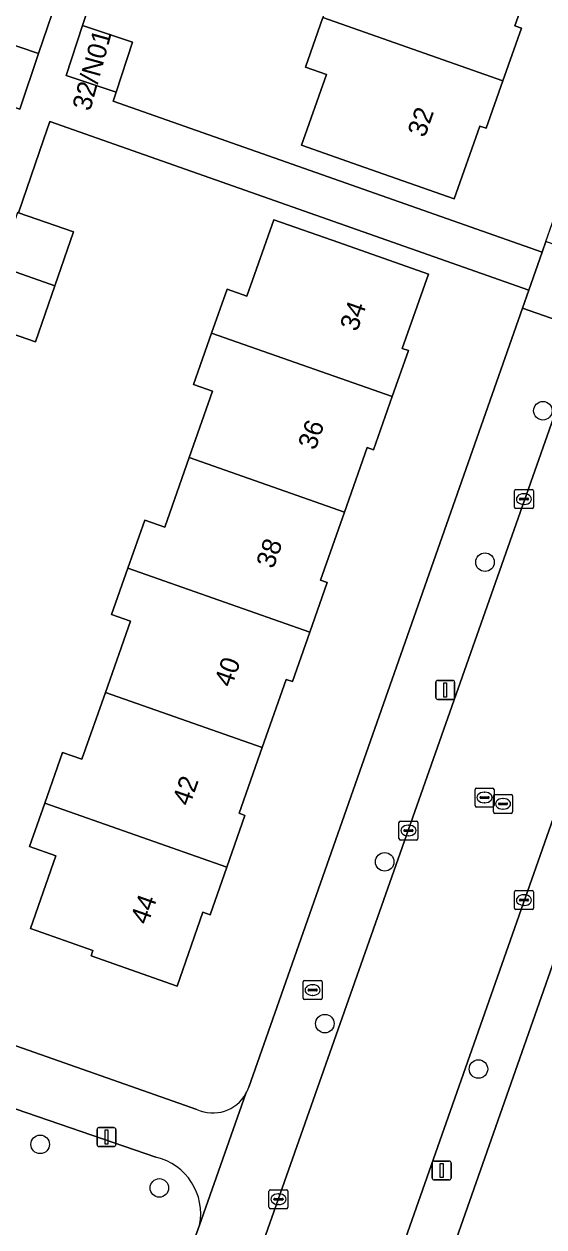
# Model space of a CAD drawing. Extents: x 163266 to 164362, y 381528 to 382286.
# Drawn here: x 163853.9 to 163881.4, y 381834.8 to 381898.2 of the extents above; entities that cross this region are included whole.
import ezdxf

# ---------------------------------------------------------------- set-up
doc = ezdxf.new("R2010")
doc.units = 0
for name, color, linetype in [('IMGEO_Boom', 7, 'Continuous'), ('IMGEO_Brandkraan', 7, 'Continuous'), ('IMGEO_Erf', 7, 'Continuous'), ('IMGEO_Groenvoorziening', 7, 'Continuous'), ('IMGEO_Kolk', 7, 'Continuous'), ('IMGEO_Lichtmast', 7, 'Continuous'), ('IMGEO_Pand', 7, 'Continuous'), ('IMGEO_Pand_nummerreeks', 7, 'Continuous'), ('IMGEO_Rijbaan_lokaal_open', 7, 'Continuous'), ('IMGEO_Rioolput', 7, 'Continuous'), ('IMGEO_Voetpad_open', 7, 'Continuous')]:
    doc.layers.add(name, color=color, linetype=linetype)

msp = doc.modelspace()

# ---------------------------------------------------------------- linework, layer by layer
at = {"layer": 'IMGEO_Boom'}
for centre in [(163881.32, 381877.828), (163878.267, 381869.841), (163872.974, 381854.042), (163869.817, 381845.509), (163877.921, 381843.116), (163854.797, 381839.143), (163861.086, 381836.846)]:
    msp.add_circle(centre, 0.489, dxfattribs=at)
at = {"layer": 'IMGEO_Brandkraan'}
for p, q in [((163868.745, 381847.781), (163869.597, 381847.781)), ((163868.67, 381846.855), (163868.67, 381847.707)), ((163868.929, 381847.275), (163868.929, 381847.287)), ((163869.367, 381847.238), (163868.969, 381847.238)), ((163868.972, 381847.324), (163869.37, 381847.324)), ((163869.158, 381847.561), (163869.183, 381847.561)), ((163869.413, 381847.287), (163869.413, 381847.275)), ((163869.671, 381847.707), (163869.671, 381846.855)), ((163869.597, 381846.781), (163868.745, 381846.781)), ((163869.181, 381847.001), (163869.156, 381847.001))]:
    msp.add_line(p, q, dxfattribs=at)
for points in [[(163868.745, 381847.781), (163869.597, 381847.781)], [(163868.67, 381846.855), (163868.67, 381847.707)], [(163869.671, 381847.707), (163869.671, 381846.855)], [(163869.597, 381846.781), (163868.745, 381846.781)]]:
    msp.add_lwpolyline(points, dxfattribs=at)
for centre, radius, start, end in [((163868.747, 381847.705), 0.0765, 91.55205, 178.44795), ((163868.747, 381847.705), 0.0765, 91.55205, 178.44795), ((163869.595, 381847.705), 0.0765, 1.55205, 88.44795), ((163869.595, 381847.705), 0.0765, 1.55205, 88.44795), ((163868.969, 381847.284), 0.0403, 85.87752, 175.75265), ((163868.966, 381847.274), 0.0366, 178.93798, 274.71019), ((163869.37, 381847.281), 0.043, 264.86636, 352.45326), ((163869.374, 381847.286), 0.0386, 1.73085, 96.63898), ((163868.747, 381846.857), 0.0765, 181.55205, 268.44795), ((163868.747, 381846.857), 0.0765, 181.55205, 268.44795), ((163869.595, 381846.857), 0.0765, 271.55205, 358.44795), ((163869.595, 381846.857), 0.0765, 271.55205, 358.44795)]:
    msp.add_arc(centre, radius, start, end, dxfattribs=at)
for centre, major_axis, ratio, start_param, end_param in [((163869.157, 381847.281), (-0.387, 0.002), 0.722429, 4.712389, 7.853982), ((163869.182, 381847.281), (-0.39, 0.002), 0.717154, 1.570796, 4.712389)]:
    msp.add_ellipse(centre, major_axis=major_axis, ratio=ratio, start_param=start_param, end_param=end_param, dxfattribs=at)
at = {"layer": 'IMGEO_Erf'}
for points in [[(163908.954, 381925.491), (163899.378, 381898.29), (163899.228, 381897.864), (163897.14, 381892.354), (163897.026, 381892.028), (163887.801, 381865.701), (163887.677, 381865.348), (163885.673, 381859.545), (163885.625, 381859.408), (163873.422, 381824.679)], [(163857.501, 381899.58), (163857.037, 381898.145), (163859.677, 381897.265), (163858.799, 381894.631), (163858.641, 381894.157), (163881.276, 381886.183), (163881.478, 381886.757), (163890.49, 381912.392)], [(163881.05, 381901.542), (163879.847, 381898.12), (163880.186, 381898.001), (163879.207, 381895.216), (163878.329, 381892.72), (163877.994, 381892.837), (163876.646, 381889.002), (163871.93, 381890.661), (163868.589, 381891.836), (163869.899, 381895.559), (163868.791, 381895.948), (163869.71, 381898.561)], [(163841.444, 381898.364), (163844.553, 381897.27), (163844.416, 381896.881), (163850.754, 381894.737), (163851.745, 381897.664), (163854.71, 381896.661), (163855.885, 381900.131)], [(163880.237, 381883.234), (163880.571, 381884.181), (163855.315, 381893.077), (163854.98, 381892.11), (163853.646, 381888.263), (163856.556, 381887.254), (163855.574, 381884.422), (163854.545, 381881.453), (163851.588, 381882.478), (163849.413, 381875.997), (163852.37, 381874.972), (163851.375, 381872.102), (163850.359, 381869.171), (163847.402, 381870.196), (163845.124, 381863.946), (163848.282, 381862.828), (163847.235, 381859.874), (163846.245, 381857.079), (163843.087, 381858.197), (163839.898, 381849.126), (163863.059, 381840.985)], [(163865.801, 381842.157), (163880.237, 381883.234)]]:
    msp.add_lwpolyline(points, dxfattribs=at)
msp.add_lwpolyline([(163858.241, 381862.976), (163859.559, 381866.724), (163858.558, 381867.076), (163859.422, 381869.534), (163860.311, 381872.062), (163861.372, 381871.689), (163862.665, 381875.367), (163863.896, 381878.866), (163862.892, 381879.219), (163863.844, 381881.924), (163864.655, 381884.23), (163865.704, 381883.861), (163867.125, 381887.9), (163870.561, 381886.692), (163875.277, 381885.033), (163873.9, 381881.117), (163874.224, 381881.003), (163873.369, 381878.574), (163872.383, 381875.771), (163872.052, 381875.887), (163870.856, 381872.486), (163869.591, 381868.89), (163869.939, 381868.767), (163869.022, 381866.159), (163868.104, 381863.55), (163867.779, 381863.664), (163866.514, 381860.066), (163865.295, 381856.599), (163865.603, 381856.49), (163864.64, 381853.752), (163863.76, 381851.25), (163863.386, 381851.382), (163862.018, 381847.493), (163857.481, 381849.088), (163857.581, 381849.371), (163854.279, 381850.533), (163855.624, 381854.355), (163854.233, 381854.845), (163855.037, 381857.13), (163855.98, 381859.812), (163857.002, 381859.452)], close=True, dxfattribs=at)
for centre, radius, start, end in [((163863.965, 381842.775), 1.937, 330.78831, 341.38429), ((163863.903, 381842.804), 2.005, 245.10961, 330.93762)]:
    msp.add_arc(centre, radius, start, end, dxfattribs=at)
at = {"layer": 'IMGEO_Groenvoorziening'}
for points in [[(163860.904, 381838.472), (163838.827, 381846.049), (163835.303, 381836.048), (163857.9, 381828.003)], [(163861.221, 381829.394), (163863.204, 381834.877)]]:
    msp.add_lwpolyline(points, dxfattribs=at)
msp.add_arc((163860.203, 381835.49), 3.063, 348.45632, 76.76407, dxfattribs=at)
at = {"layer": 'IMGEO_Kolk'}
for p, q in [((163879.82, 381872.744), (163879.82, 381873.596)), ((163879.895, 381873.67), (163880.747, 381873.67)), ((163880.079, 381873.164), (163880.079, 381873.176)), ((163880.517, 381873.127), (163880.119, 381873.127)), ((163880.122, 381873.213), (163880.52, 381873.213)), ((163880.308, 381873.45), (163880.333, 381873.45)), ((163880.563, 381873.176), (163880.563, 381873.164)), ((163880.821, 381873.596), (163880.821, 381872.744)), ((163880.747, 381872.67), (163879.895, 381872.67)), ((163880.331, 381872.89), (163880.306, 381872.89)), ((163873.726, 381855.266), (163873.726, 381856.118)), ((163873.801, 381856.192), (163874.653, 381856.192)), ((163874.214, 381855.972), (163874.239, 381855.972)), ((163874.727, 381856.118), (163874.727, 381855.266)), ((163873.985, 381855.686), (163873.985, 381855.698)), ((163874.423, 381855.649), (163874.025, 381855.649)), ((163874.028, 381855.735), (163874.426, 381855.735)), ((163874.237, 381855.412), (163874.212, 381855.412)), ((163874.469, 381855.698), (163874.469, 381855.686)), ((163874.653, 381855.192), (163873.801, 381855.192)), ((163879.821, 381851.599), (163879.821, 381852.451)), ((163879.896, 381852.525), (163880.748, 381852.525)), ((163880.309, 381852.305), (163880.334, 381852.305)), ((163880.822, 381852.451), (163880.822, 381851.599)), ((163880.08, 381852.019), (163880.08, 381852.031)), ((163880.518, 381851.982), (163880.12, 381851.982)), ((163880.123, 381852.068), (163880.521, 381852.068)), ((163880.332, 381851.745), (163880.307, 381851.745)), ((163880.564, 381852.031), (163880.564, 381852.019)), ((163880.748, 381851.525), (163879.896, 381851.525)), ((163866.87, 381835.824), (163866.87, 381836.676)), ((163866.945, 381836.75), (163867.797, 381836.75)), ((163867.358, 381836.53), (163867.383, 381836.53)), ((163867.871, 381836.676), (163867.871, 381835.824)), ((163867.797, 381835.75), (163866.945, 381835.75)), ((163867.129, 381836.244), (163867.129, 381836.256)), ((163867.567, 381836.207), (163867.169, 381836.207)), ((163867.172, 381836.293), (163867.57, 381836.293)), ((163867.381, 381835.97), (163867.356, 381835.97)), ((163867.613, 381836.256), (163867.613, 381836.244))]:
    msp.add_line(p, q, dxfattribs=at)
for points in [[(163879.82, 381872.744), (163879.82, 381873.596)], [(163879.895, 381873.67), (163880.747, 381873.67)], [(163880.821, 381873.596), (163880.821, 381872.744)], [(163880.747, 381872.67), (163879.895, 381872.67)], [(163873.726, 381855.266), (163873.726, 381856.118)], [(163873.801, 381856.192), (163874.653, 381856.192)], [(163874.727, 381856.118), (163874.727, 381855.266)], [(163874.653, 381855.192), (163873.801, 381855.192)], [(163879.821, 381851.599), (163879.821, 381852.451)], [(163879.896, 381852.525), (163880.748, 381852.525)], [(163880.822, 381852.451), (163880.822, 381851.599)], [(163880.748, 381851.525), (163879.896, 381851.525)], [(163866.87, 381835.824), (163866.87, 381836.676)], [(163866.945, 381836.75), (163867.797, 381836.75)], [(163867.871, 381836.676), (163867.871, 381835.824)], [(163867.797, 381835.75), (163866.945, 381835.75)]]:
    msp.add_lwpolyline(points, dxfattribs=at)
for centre, radius, start, end in [((163879.897, 381873.594), 0.0765, 91.55205, 178.44795), ((163879.897, 381873.594), 0.0765, 91.55205, 178.44795), ((163880.119, 381873.173), 0.0403, 85.87752, 175.75265), ((163880.116, 381873.163), 0.0366, 178.93798, 274.71019), ((163880.52, 381873.17), 0.043, 264.86636, 352.45326), ((163880.524, 381873.175), 0.0386, 1.73085, 96.63898), ((163880.745, 381873.594), 0.0765, 1.55205, 88.44795), ((163880.745, 381873.594), 0.0765, 1.55205, 88.44795), ((163879.897, 381872.746), 0.0765, 181.55205, 268.44795), ((163879.897, 381872.746), 0.0765, 181.55205, 268.44795), ((163880.745, 381872.746), 0.0765, 271.55205, 358.44795), ((163880.745, 381872.746), 0.0765, 271.55205, 358.44795), ((163873.803, 381856.116), 0.0765, 91.55205, 178.44795), ((163873.803, 381856.116), 0.0765, 91.55205, 178.44795), ((163874.651, 381856.116), 0.0765, 1.55205, 88.44795), ((163874.651, 381856.116), 0.0765, 1.55205, 88.44795), ((163874.025, 381855.695), 0.0403, 85.87752, 175.75265), ((163874.022, 381855.685), 0.0366, 178.93798, 274.71019), ((163874.426, 381855.692), 0.043, 264.86636, 352.45326), ((163874.43, 381855.697), 0.0386, 1.73085, 96.63898), ((163873.803, 381855.268), 0.0765, 181.55205, 268.44795), ((163873.803, 381855.268), 0.0765, 181.55205, 268.44795), ((163874.651, 381855.268), 0.0765, 271.55205, 358.44795), ((163874.651, 381855.268), 0.0765, 271.55205, 358.44795), ((163879.898, 381852.449), 0.0765, 91.55205, 178.44795), ((163879.898, 381852.449), 0.0765, 91.55205, 178.44795), ((163880.746, 381852.449), 0.0765, 1.55205, 88.44795), ((163880.746, 381852.449), 0.0765, 1.55205, 88.44795), ((163879.898, 381851.601), 0.0765, 181.55205, 268.44795), ((163879.898, 381851.601), 0.0765, 181.55205, 268.44795), ((163880.12, 381852.028), 0.0403, 85.87752, 175.75265), ((163880.117, 381852.018), 0.0366, 178.93798, 274.71019), ((163880.521, 381852.025), 0.043, 264.86636, 352.45326), ((163880.525, 381852.03), 0.0386, 1.73085, 96.63898), ((163880.746, 381851.601), 0.0765, 271.55205, 358.44795), ((163880.746, 381851.601), 0.0765, 271.55205, 358.44795), ((163866.947, 381836.674), 0.0765, 91.55205, 178.44795), ((163866.947, 381836.674), 0.0765, 91.55205, 178.44795), ((163867.795, 381836.674), 0.0765, 1.55205, 88.44795), ((163867.795, 381836.674), 0.0765, 1.55205, 88.44795), ((163866.947, 381835.826), 0.0765, 181.55205, 268.44795), ((163866.947, 381835.826), 0.0765, 181.55205, 268.44795), ((163867.169, 381836.253), 0.0403, 85.87752, 175.75265), ((163867.166, 381836.243), 0.0366, 178.93798, 274.71019), ((163867.57, 381836.25), 0.043, 264.86636, 352.45326), ((163867.574, 381836.255), 0.0386, 1.73085, 96.63898), ((163867.795, 381835.826), 0.0765, 271.55205, 358.44795), ((163867.795, 381835.826), 0.0765, 271.55205, 358.44795)]:
    msp.add_arc(centre, radius, start, end, dxfattribs=at)
for centre, major_axis, ratio, start_param, end_param in [((163880.307, 381873.17), (-0.387, 0.002), 0.722429, 4.712389, 7.853982), ((163880.332, 381873.17), (-0.39, 0.002), 0.717154, 1.570796, 4.712389), ((163874.213, 381855.692), (-0.387, 0.002), 0.722429, 4.712389, 7.853982), ((163874.238, 381855.692), (-0.39, 0.002), 0.717154, 1.570796, 4.712389), ((163880.308, 381852.025), (-0.387, 0.002), 0.722429, 4.712389, 7.853982), ((163880.333, 381852.025), (-0.39, 0.002), 0.717154, 1.570796, 4.712389), ((163867.357, 381836.25), (-0.387, 0.002), 0.722429, 4.712389, 7.853982), ((163867.382, 381836.25), (-0.39, 0.002), 0.717154, 1.570796, 4.712389)]:
    msp.add_ellipse(centre, major_axis=major_axis, ratio=ratio, start_param=start_param, end_param=end_param, dxfattribs=at)
at = {"layer": 'IMGEO_Lichtmast'}
for p, q in [((163875.772, 381863.607), (163876.562, 381863.607)), ((163876.562, 381863.607), (163875.772, 381863.607)), ((163875.672, 381862.707), (163875.672, 381863.507)), ((163875.672, 381863.507), (163875.672, 381862.707)), ((163876.662, 381863.507), (163876.662, 381862.707)), ((163876.662, 381862.707), (163876.662, 381863.507)), ((163876.562, 381862.607), (163875.772, 381862.607)), ((163875.772, 381862.607), (163876.562, 381862.607)), ((163857.798, 381839.128), (163857.798, 381839.928)), ((163857.798, 381839.928), (163857.798, 381839.128)), ((163857.898, 381840.028), (163858.688, 381840.028)), ((163858.688, 381840.028), (163857.898, 381840.028)), ((163858.788, 381839.928), (163858.788, 381839.128)), ((163858.788, 381839.128), (163858.788, 381839.928)), ((163858.688, 381839.028), (163857.898, 381839.028)), ((163857.898, 381839.028), (163858.688, 381839.028)), ((163875.584, 381838.266), (163876.374, 381838.266)), ((163876.374, 381838.266), (163875.584, 381838.266)), ((163875.484, 381837.366), (163875.484, 381838.166)), ((163875.484, 381838.166), (163875.484, 381837.366)), ((163876.474, 381838.166), (163876.474, 381837.366)), ((163876.474, 381837.366), (163876.474, 381838.166)), ((163876.374, 381837.266), (163875.584, 381837.266)), ((163875.584, 381837.266), (163876.374, 381837.266))]:
    msp.add_line(p, q, dxfattribs=at)
for points in [[(163876.092, 381863.482), (163876.242, 381863.482), (163876.242, 381862.732), (163876.092, 381862.732), (163876.092, 381863.482)], [(163858.218, 381839.903), (163858.368, 381839.903), (163858.368, 381839.153), (163858.218, 381839.153), (163858.218, 381839.903)], [(163875.904, 381838.141), (163876.054, 381838.141), (163876.054, 381837.391), (163875.904, 381837.391), (163875.904, 381838.141)]]:
    msp.add_lwpolyline(points, dxfattribs=at)
for centre, start, end in [((163875.772, 381863.507), 90, 180), ((163875.772, 381863.507), 90, 180), ((163876.562, 381863.507), 0, 90), ((163876.562, 381863.507), 360, 90), ((163875.772, 381862.707), 180, 270), ((163875.772, 381862.707), 180, 270), ((163876.562, 381862.707), 270, 0), ((163876.562, 381862.707), 270, 0), ((163857.898, 381839.928), 90, 180), ((163857.898, 381839.928), 90, 180), ((163858.688, 381839.928), 0, 90), ((163858.688, 381839.928), 360, 90), ((163857.898, 381839.128), 180, 270), ((163857.898, 381839.128), 180, 270), ((163858.688, 381839.128), 270, 0), ((163858.688, 381839.128), 270, 0), ((163875.584, 381838.166), 90, 180), ((163875.584, 381838.166), 90, 180), ((163876.374, 381838.166), 0, 90), ((163876.374, 381838.166), 360, 90), ((163875.584, 381837.366), 180, 270), ((163875.584, 381837.366), 180, 270), ((163876.374, 381837.366), 270, 0), ((163876.374, 381837.366), 270, 0)]:
    msp.add_arc(centre, 0.1, start, end, dxfattribs=at)
at = {"layer": 'IMGEO_Pand'}
for points in [[(163881.05, 381901.542), (163872.911, 381904.407), (163871.611, 381900.71), (163870.592, 381901.068), (163869.71, 381898.561), (163879.207, 381895.216), (163880.186, 381898.001), (163879.847, 381898.12)], [(163879.207, 381895.216), (163869.71, 381898.561), (163868.791, 381895.948), (163869.899, 381895.559), (163868.589, 381891.836), (163871.93, 381890.661), (163876.646, 381889.002), (163877.994, 381892.837), (163878.329, 381892.72)], [(163858.799, 381894.631), (163859.677, 381897.265), (163857.037, 381898.145), (163856.162, 381895.51)], [(163853.719, 381893.734), (163854.71, 381896.661), (163851.745, 381897.664), (163850.754, 381894.737)], [(163856.556, 381887.254), (163853.646, 381888.263), (163853.599, 381888.279), (163852.617, 381885.447), (163855.574, 381884.422)], [(163863.844, 381881.924), (163873.369, 381878.574), (163874.224, 381881.003), (163873.9, 381881.117), (163875.277, 381885.033), (163870.561, 381886.692), (163867.125, 381887.9), (163865.704, 381883.861), (163864.655, 381884.23)], [(163852.617, 381885.447), (163851.588, 381882.478), (163854.545, 381881.453), (163855.574, 381884.422)], [(163862.665, 381875.367), (163870.856, 381872.486), (163872.052, 381875.887), (163872.383, 381875.771), (163873.369, 381878.574), (163863.844, 381881.924), (163862.892, 381879.219), (163863.896, 381878.866)], [(163862.665, 381875.367), (163861.372, 381871.689), (163860.311, 381872.062), (163859.422, 381869.534), (163869.022, 381866.159), (163869.939, 381868.767), (163869.591, 381868.89), (163870.856, 381872.486)], [(163859.422, 381869.534), (163858.558, 381867.076), (163859.559, 381866.724), (163858.241, 381862.976), (163866.514, 381860.066), (163867.779, 381863.664), (163868.104, 381863.55), (163869.022, 381866.159)], [(163864.64, 381853.752), (163865.603, 381856.49), (163865.295, 381856.599), (163866.514, 381860.066), (163858.241, 381862.976), (163857.002, 381859.452), (163855.98, 381859.812), (163855.037, 381857.13)], [(163864.64, 381853.752), (163855.037, 381857.13), (163854.233, 381854.845), (163855.624, 381854.355), (163854.279, 381850.533), (163857.581, 381849.371), (163857.481, 381849.088), (163862.018, 381847.493), (163863.386, 381851.382), (163863.76, 381851.25)]]:
    msp.add_lwpolyline(points, close=True, dxfattribs=at)
at = {"layer": 'IMGEO_Rijbaan_lokaal_open'}
for points in [[(163910.234, 381957.988), (163884.733, 381885.565), (163883.51, 381882.091), (163865.387, 381830.639)], [(163871.821, 381827.783), (163883.218, 381860.171), (163885.445, 381866.499), (163894.713, 381892.835), (163896.933, 381899.15), (163906.222, 381925.672)]]:
    msp.add_lwpolyline(points, dxfattribs=at)
at = {"layer": 'IMGEO_Rioolput'}
for p, q in [((163877.816, 381857.932), (163878.668, 381857.932)), ((163877.741, 381857.006), (163877.741, 381857.858)), ((163878, 381857.426), (163878, 381857.438)), ((163878.438, 381857.389), (163878.04, 381857.389)), ((163878.043, 381857.475), (163878.441, 381857.475)), ((163878.229, 381857.712), (163878.254, 381857.712)), ((163878.484, 381857.438), (163878.484, 381857.426)), ((163878.717, 381856.672), (163878.717, 381857.524)), ((163878.742, 381857.858), (163878.742, 381857.006)), ((163878.792, 381857.598), (163879.644, 381857.598)), ((163879.205, 381857.378), (163879.23, 381857.378)), ((163879.718, 381857.524), (163879.718, 381856.672)), ((163878.668, 381856.932), (163877.816, 381856.932)), ((163878.252, 381857.152), (163878.227, 381857.152)), ((163878.976, 381857.092), (163878.976, 381857.104)), ((163879.414, 381857.055), (163879.016, 381857.055)), ((163879.019, 381857.141), (163879.417, 381857.141)), ((163879.228, 381856.818), (163879.203, 381856.818)), ((163879.46, 381857.104), (163879.46, 381857.092)), ((163879.644, 381856.598), (163878.792, 381856.598))]:
    msp.add_line(p, q, dxfattribs=at)
for points in [[(163877.816, 381857.932), (163878.668, 381857.932)], [(163877.741, 381857.006), (163877.741, 381857.858)], [(163878.717, 381856.672), (163878.717, 381857.524)], [(163878.742, 381857.858), (163878.742, 381857.006)], [(163878.792, 381857.598), (163879.644, 381857.598)], [(163879.718, 381857.524), (163879.718, 381856.672)], [(163878.668, 381856.932), (163877.816, 381856.932)], [(163879.644, 381856.598), (163878.792, 381856.598)]]:
    msp.add_lwpolyline(points, dxfattribs=at)
for centre, radius, start, end in [((163877.818, 381857.856), 0.0765, 91.55205, 178.44795), ((163877.818, 381857.856), 0.0765, 91.55205, 178.44795), ((163878.666, 381857.856), 0.0765, 1.55205, 88.44795), ((163878.666, 381857.856), 0.0765, 1.55205, 88.44795), ((163878.04, 381857.435), 0.0403, 85.87752, 175.75265), ((163878.037, 381857.425), 0.0366, 178.93798, 274.71019), ((163878.441, 381857.432), 0.043, 264.86636, 352.45326), ((163878.445, 381857.437), 0.0386, 1.73085, 96.63898), ((163878.794, 381857.522), 0.0765, 91.55205, 178.44795), ((163878.794, 381857.522), 0.0765, 91.55205, 178.44795), ((163879.642, 381857.522), 0.0765, 1.55205, 88.44795), ((163879.642, 381857.522), 0.0765, 1.55205, 88.44795), ((163877.818, 381857.008), 0.0765, 181.55205, 268.44795), ((163877.818, 381857.008), 0.0765, 181.55205, 268.44795), ((163878.666, 381857.008), 0.0765, 271.55205, 358.44795), ((163878.666, 381857.008), 0.0765, 271.55205, 358.44795), ((163878.794, 381856.674), 0.0765, 181.55205, 268.44795), ((163878.794, 381856.674), 0.0765, 181.55205, 268.44795), ((163879.016, 381857.101), 0.0403, 85.87752, 175.75265), ((163879.013, 381857.091), 0.0366, 178.93798, 274.71019), ((163879.417, 381857.098), 0.043, 264.86636, 352.45326), ((163879.421, 381857.103), 0.0386, 1.73085, 96.63898), ((163879.642, 381856.674), 0.0765, 271.55205, 358.44795), ((163879.642, 381856.674), 0.0765, 271.55205, 358.44795)]:
    msp.add_arc(centre, radius, start, end, dxfattribs=at)
for centre, major_axis, ratio, start_param, end_param in [((163878.228, 381857.432), (-0.387, 0.002), 0.722429, 4.712389, 7.853982), ((163878.253, 381857.432), (-0.39, 0.002), 0.717154, 1.570796, 4.712389), ((163879.204, 381857.098), (-0.387, 0.002), 0.722429, 4.712389, 7.853982), ((163879.229, 381857.098), (-0.39, 0.002), 0.717154, 1.570796, 4.712389)]:
    msp.add_ellipse(centre, major_axis=major_axis, ratio=ratio, start_param=start_param, end_param=end_param, dxfattribs=at)
at = {"layer": 'IMGEO_Voetpad_open'}
for points in [[(163855.885, 381900.131), (163854.71, 381896.661), (163853.719, 381893.734), (163850.754, 381894.737), (163844.416, 381896.881), (163844.553, 381897.27), (163841.444, 381898.364)], [(163853.646, 381888.263), (163854.98, 381892.11), (163855.315, 381893.077), (163880.571, 381884.181), (163881.276, 381886.183), (163858.641, 381894.157), (163858.799, 381894.631), (163856.162, 381895.51), (163857.037, 381898.145), (163857.501, 381899.58)], [(163883.51, 381882.091), (163880.237, 381883.234), (163865.801, 381842.157)], [(163865.387, 381830.639), (163883.51, 381882.091)], [(163873.422, 381824.679), (163885.625, 381859.408), (163883.218, 381860.171), (163871.821, 381827.783)], [(163863.059, 381840.985), (163839.898, 381849.126), (163838.46, 381849.632), (163824.828, 381854.424)], [(163857.9, 381828.003), (163835.303, 381836.048), (163838.827, 381846.049), (163860.904, 381838.472)], [(163865.656, 381841.83), (163863.204, 381834.877), (163861.221, 381829.394), (163860.351, 381827.106)], [(163863.204, 381834.877), (163865.656, 381841.83)]]:
    msp.add_lwpolyline(points, dxfattribs=at)
msp.add_lwpolyline([(163884.733, 381885.565), (163881.478, 381886.757), (163881.276, 381886.183), (163880.571, 381884.181), (163880.237, 381883.234), (163883.51, 381882.091)], close=True, dxfattribs=at)
for centre, radius, start, end in [((163863.965, 381842.775), 1.937, 330.78831, 341.38429), ((163863.903, 381842.804), 2.005, 245.10961, 330.93762), ((163860.203, 381835.49), 3.063, 348.45632, 76.76407)]:
    msp.add_arc(centre, radius, start, end, dxfattribs=at)

# ---------------------------------------------------------------- texts
at = {"layer": 'IMGEO_Pand_nummerreeks'}
for s, rotation, p in [('32/N01', 74.57784, (163857.433, 381893.587)), ('32', 70.71888, (163875.094, 381892.197)), ('34', 70.54695, (163871.521, 381881.964)), ('36', 70.54695, (163869.311, 381875.708)), ('38', 70.54695, (163867.102, 381869.454)), ('40', 70.54695, (163864.892, 381863.197)), ('42', 70.54695, (163862.68, 381856.935)), ('44', 70.54695, (163860.471, 381850.681))]:
    msp.add_text(s, height=1, rotation=rotation, dxfattribs=at).set_placement(p)

doc.saveas('drawing.dxf')
